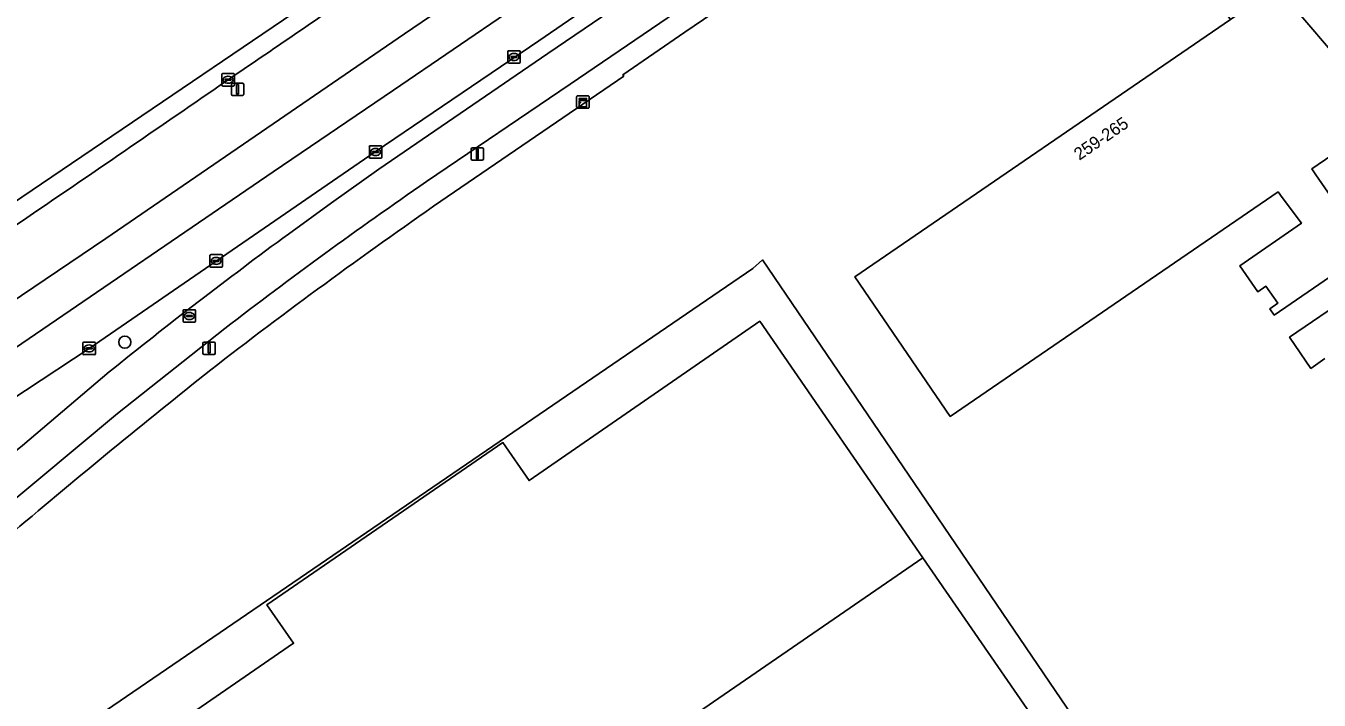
# Model space of a CAD drawing. Extents: x 157692 to 159674, y 381452 to 383291.
# Drawn here: x 157847.1 to 157950.9, y 383097.1 to 383151.3 of the extents above; entities that cross this region are included whole.
import ezdxf

# ---------------------------------------------------------------- set-up
doc = ezdxf.new("R2010")
doc.units = 0
for name, color, linetype in [('IMGEO_Berm_groen', 7, 'Continuous'), ('IMGEO_Boom', 7, 'Continuous'), ('IMGEO_Erf', 7, 'Continuous'), ('IMGEO_Fietspad_open', 7, 'Continuous'), ('IMGEO_Groenvoorziening', 7, 'Continuous'), ('IMGEO_Kast', 7, 'Continuous'), ('IMGEO_Kolk', 7, 'Continuous'), ('IMGEO_Lichtmast', 7, 'Continuous'), ('IMGEO_OVBaan_gesloten', 7, 'Continuous'), ('IMGEO_Pand', 7, 'Continuous'), ('IMGEO_Pand_nummerreeks', 7, 'Continuous'), ('IMGEO_Rijbaan_regionaal_gesloten', 7, 'Continuous'), ('IMGEO_Rioolput', 7, 'Continuous'), ('IMGEO_Voetpad_open', 7, 'Continuous')]:
    doc.layers.add(name, color=color, linetype=linetype)

msp = doc.modelspace()

# ---------------------------------------------------------------- linework, layer by layer
at = {"layer": 'IMGEO_Berm_groen'}
for points in [[(157868.15, 383134.57), (157871.62, 383137.08), (157875.4, 383139.77), (157888.98, 383149.07), (157918.48, 383169.14), (157918.3, 383169.45), (157919.77, 383170.48), (157919.61, 383170.7), (157919.57, 383170.64), (157918.28, 383169.71), (157917.85, 383170.33), (157909.92, 383164.92), (157899.14, 383157.59), (157888.24, 383150.08), (157875.12, 383141.18), (157852.16, 383125.39), (157836.71, 383115.21), (157819.06, 383104.78), (157816.54, 383103.52)], [(157846.64, 383135.53), (157840.75, 383131.65), (157837.14, 383129.22), (157839.94, 383125.05), (157853.5, 383134.21), (157877.48, 383150.65), (157892.32, 383160.77)]]:
    msp.add_lwpolyline(points, dxfattribs=at)
for centre, radius, start, end in [((156671.89, 384899.5), 2119.17, 304.20893, 304.59373), ((155854.1, 386058.91), 3537.85, 304.27782, 304.60523), ((158102.83, 382814.77), 396.67, 126.2726, 128.8942), ((157238.33, 383843.86), 947.46, 309.14916, 310.50896)]:
    msp.add_arc(centre, radius, start, end, dxfattribs=at)
at = {"layer": 'IMGEO_Boom'}
msp.add_circle((157855.02, 383125.89), 0.489, dxfattribs=at)
at = {"layer": 'IMGEO_Erf'}
for points in [[(157952.22, 383131.46), (157947.27, 383128.06), (157946.92, 383128.57), (157947.57, 383129.03), (157946.61, 383130.38), (157945.96, 383129.93), (157944.52, 383132.03), (157949.46, 383135.44), (157947.92, 383137.5), (157947.58, 383137.95), (157921.27, 383119.93), (157913.6, 383131.13), (157943.76, 383151.79), (157931.74, 383168.54), (157929.67, 383167.11), (157925.33, 383164.14), (157924.58, 383163.18), (157924.03, 383163.39), (157922.35, 383166.02), (157899.96, 383150.79), (157894.98, 383147.35), (157895.07, 383147.25), (157880.39, 383137.2)], [(157953.51, 383142.01), (157950.28, 383139.8), (157950.6, 383139.33), (157952.05, 383137.23)], [(157847.12, 383091.95), (157905.42, 383131.8), (157906.2, 383132.5), (157934.86, 383090.31)], [(157951.33, 383124.58), (157950.22, 383123.78), (157948.51, 383126.28), (157953.44, 383129.67)]]:
    msp.add_lwpolyline(points, dxfattribs=at)
for centre, radius, start, end in [((158126.67, 382781.65), 432.52, 124.7085, 127.7437), ((158254.33, 382629.54), 630.99, 128.45578, 130.31196)]:
    msp.add_arc(centre, radius, start, end, dxfattribs=at)
at = {"layer": 'IMGEO_Fietspad_open'}
for points in [[(157879.23, 383138.78), (157890.77, 383146.6), (157922.06, 383167.93), (157925.09, 383169.99), (157926.25, 383170.78), (157924.55, 383173.25), (157919.99, 383170.16), (157919.77, 383170.48), (157918.3, 383169.45), (157918.48, 383169.14), (157888.98, 383149.07), (157875.4, 383139.77), (157871.62, 383137.08), (157868.15, 383134.57)], [(157832.09, 383101.62), (157835.15, 383104.08), (157854.44, 383120.15), (157863.05, 383126.99)]]:
    msp.add_lwpolyline(points, dxfattribs=at)
for centre, radius, start, end in [((158092.17, 382829.67), 375.36, 124.5627, 127.6192), ((158102.83, 382814.77), 396.67, 126.2726, 128.8942), ((157238.33, 383843.86), 947.46, 309.14916, 310.50896)]:
    msp.add_arc(centre, radius, start, end, dxfattribs=at)
at = {"layer": 'IMGEO_Groenvoorziening'}
msp.add_lwpolyline([(157953.46, 383158.45), (157949.73, 383162.74), (157940.4, 383173.9), (157938.58, 383176.04), (157939.24, 383176.75), (157939.04, 383177), (157937.64, 383178.62), (157935.9, 383181.08), (157935.48, 383181.67), (157935.31, 383181.57), (157934.9, 383182.05), (157932.27, 383185.1), (157930.58, 383187.06), (157929.91, 383187.83), (157929.46, 383188.35), (157924.87, 383185.25), (157925.35, 383184.72), (157926.03, 383183.95), (157927.75, 383182.04), (157930.45, 383179.02), (157930.79, 383178.65), (157947.19, 383154.74), (157956.71, 383143.58)], dxfattribs=at)
at = {"layer": 'IMGEO_Kast'}
for p, q in [((157891.28, 383144.75), (157891.28, 383145.59)), ((157891.28, 383145.59), (157891.28, 383144.75)), ((157891.36, 383145.67), (157892.2, 383145.67)), ((157892.2, 383145.67), (157891.36, 383145.67)), ((157892.28, 383145.6), (157892.28, 383144.76)), ((157892.28, 383144.76), (157892.28, 383145.6)), ((157892.21, 383144.67), (157891.37, 383144.67)), ((157891.37, 383144.67), (157892.21, 383144.67))]:
    msp.add_line(p, q, dxfattribs=at)
for points in [[(157891.48, 383145.46), (157892.08, 383145.46), (157892.08, 383145.38), (157891.48, 383145.38), (157891.48, 383145.46)], [(157891.48, 383145.29), (157892.08, 383145.29), (157892.08, 383144.8), (157891.48, 383144.8), (157891.48, 383145.29)]]:
    msp.add_lwpolyline(points, dxfattribs=at)
msp.add_circle((157891.56, 383145.13), 0.0377, dxfattribs=at)
for centre, start, end in [((157891.36, 383145.59), 92.4484, 184.2845), ((157891.36, 383145.59), 92.4484, 184.2845), ((157892.21, 383145.59), 2.4484, 94.2845), ((157892.21, 383145.59), 2.4484, 94.2845), ((157891.36, 383144.75), 182.4484, 274.2845), ((157891.36, 383144.75), 182.4484, 274.2845), ((157892.21, 383144.75), 272.4484, 4.2845), ((157892.21, 383144.75), 272.4484, 4.2845)]:
    msp.add_arc(centre, 0.0779, start, end, dxfattribs=at)
at = {"layer": 'IMGEO_Kolk'}
for p, q in [((157885.83, 383149.29), (157886.68, 383149.29)), ((157885.75, 383148.37), (157885.75, 383149.22)), ((157886.68, 383148.29), (157885.83, 383148.29)), ((157886.01, 383148.79), (157886.01, 383148.8)), ((157886.05, 383148.84), (157886.45, 383148.84)), ((157886.45, 383148.75), (157886.05, 383148.75)), ((157886.24, 383149.07), (157886.27, 383149.07)), ((157886.26, 383148.51), (157886.24, 383148.51)), ((157886.5, 383148.8), (157886.5, 383148.79)), ((157886.75, 383149.22), (157886.75, 383148.37)), ((157862.81, 383146.54), (157862.81, 383147.39)), ((157862.88, 383147.47), (157863.74, 383147.47)), ((157863.3, 383147.24), (157863.32, 383147.24)), ((157863.81, 383147.39), (157863.81, 383146.54)), ((157863.74, 383146.46), (157862.88, 383146.46)), ((157863.07, 383146.96), (157863.07, 383146.97)), ((157863.11, 383147.01), (157863.51, 383147.01)), ((157863.5, 383146.92), (157863.11, 383146.92)), ((157863.32, 383146.69), (157863.29, 383146.69)), ((157863.55, 383146.97), (157863.55, 383146.96)), ((157874.65, 383140.73), (157874.65, 383141.59)), ((157874.72, 383141.66), (157875.58, 383141.66)), ((157874.91, 383141.15), (157874.91, 383141.17)), ((157874.95, 383141.2), (157875.35, 383141.2)), ((157875.34, 383141.12), (157874.95, 383141.12)), ((157875.14, 383141.44), (157875.16, 383141.44)), ((157875.39, 383141.17), (157875.39, 383141.15)), ((157875.65, 383141.59), (157875.65, 383140.73)), ((157875.58, 383140.66), (157874.72, 383140.66)), ((157875.16, 383140.88), (157875.13, 383140.88)), ((157861.85, 383131.99), (157861.85, 383132.85)), ((157861.93, 383132.92), (157862.78, 383132.92)), ((157862.34, 383132.7), (157862.36, 383132.7)), ((157862.85, 383132.85), (157862.85, 383131.99)), ((157862.78, 383131.92), (157861.93, 383131.92)), ((157862.11, 383132.41), (157862.11, 383132.43)), ((157862.15, 383132.46), (157862.55, 383132.46)), ((157862.55, 383132.38), (157862.15, 383132.38)), ((157862.36, 383132.14), (157862.34, 383132.14)), ((157862.59, 383132.43), (157862.59, 383132.41)), ((157851.66, 383124.96), (157851.66, 383125.82)), ((157851.73, 383125.89), (157852.59, 383125.89)), ((157851.96, 383125.43), (157852.36, 383125.43)), ((157852.15, 383125.67), (157852.17, 383125.67)), ((157852.66, 383125.82), (157852.66, 383124.96)), ((157852.59, 383124.89), (157851.73, 383124.89)), ((157851.92, 383125.38), (157851.92, 383125.4)), ((157852.36, 383125.35), (157851.96, 383125.35)), ((157852.17, 383125.11), (157852.14, 383125.11)), ((157852.4, 383125.4), (157852.4, 383125.38))]:
    msp.add_line(p, q, dxfattribs=at)
for points in [[(157885.83, 383149.29), (157886.68, 383149.29)], [(157885.75, 383148.37), (157885.75, 383149.22)], [(157886.68, 383148.29), (157885.83, 383148.29)], [(157886.75, 383149.22), (157886.75, 383148.37)], [(157862.81, 383146.54), (157862.81, 383147.39)], [(157862.88, 383147.47), (157863.74, 383147.47)], [(157863.81, 383147.39), (157863.81, 383146.54)], [(157863.74, 383146.46), (157862.88, 383146.46)], [(157874.65, 383140.73), (157874.65, 383141.59)], [(157874.72, 383141.66), (157875.58, 383141.66)], [(157875.65, 383141.59), (157875.65, 383140.73)], [(157875.58, 383140.66), (157874.72, 383140.66)], [(157861.85, 383131.99), (157861.85, 383132.85)], [(157861.93, 383132.92), (157862.78, 383132.92)], [(157862.85, 383132.85), (157862.85, 383131.99)], [(157862.78, 383131.92), (157861.93, 383131.92)], [(157851.66, 383124.96), (157851.66, 383125.82)], [(157851.73, 383125.89), (157852.59, 383125.89)], [(157852.66, 383125.82), (157852.66, 383124.96)], [(157852.59, 383124.89), (157851.73, 383124.89)]]:
    msp.add_lwpolyline(points, dxfattribs=at)
for centre, radius, start, end in [((157885.83, 383149.22), 0.0765, 91.552, 178.448), ((157885.83, 383149.22), 0.0765, 91.552, 178.448), ((157886.68, 383149.22), 0.0765, 1.552, 88.448), ((157886.68, 383149.22), 0.0765, 1.552, 88.448), ((157885.83, 383148.37), 0.0765, 181.552, 268.448), ((157885.83, 383148.37), 0.0765, 181.552, 268.448), ((157886.05, 383148.8), 0.0403, 85.8775, 175.7526), ((157886.05, 383148.79), 0.0366, 178.938, 274.7102), ((157886.46, 383148.8), 0.0386, 1.7309, 96.639), ((157886.45, 383148.79), 0.043, 264.8664, 352.4533), ((157886.68, 383148.37), 0.0765, 271.552, 358.448), ((157886.68, 383148.37), 0.0765, 271.552, 358.448), ((157862.88, 383147.39), 0.0765, 91.552, 178.448), ((157862.88, 383147.39), 0.0765, 91.552, 178.448), ((157863.73, 383147.39), 0.0765, 1.552, 88.448), ((157863.73, 383147.39), 0.0765, 1.552, 88.448), ((157862.88, 383146.54), 0.0765, 181.552, 268.448), ((157862.88, 383146.54), 0.0765, 181.552, 268.448), ((157863.11, 383146.97), 0.0403, 85.8775, 175.7526), ((157863.1, 383146.96), 0.0366, 178.938, 274.7102), ((157863.51, 383146.96), 0.043, 264.8664, 352.4533), ((157863.51, 383146.97), 0.0386, 1.7309, 96.639), ((157863.73, 383146.54), 0.0765, 271.552, 358.448), ((157863.73, 383146.54), 0.0765, 271.552, 358.448), ((157874.72, 383141.58), 0.0765, 91.552, 178.448), ((157874.72, 383141.58), 0.0765, 91.552, 178.448), ((157874.95, 383141.16), 0.0403, 85.8775, 175.7526), ((157874.94, 383141.15), 0.0366, 178.938, 274.7102), ((157875.35, 383141.16), 0.043, 264.8664, 352.4533), ((157875.35, 383141.16), 0.0386, 1.7309, 96.639), ((157875.57, 383141.58), 0.0765, 1.552, 88.448), ((157875.57, 383141.58), 0.0765, 1.552, 88.448), ((157874.72, 383140.74), 0.0765, 181.552, 268.448), ((157874.72, 383140.74), 0.0765, 181.552, 268.448), ((157875.57, 383140.74), 0.0765, 271.552, 358.448), ((157875.57, 383140.74), 0.0765, 271.552, 358.448), ((157861.93, 383132.84), 0.0765, 91.552, 178.448), ((157861.93, 383132.84), 0.0765, 91.552, 178.448), ((157862.78, 383132.84), 0.0765, 1.552, 88.448), ((157862.78, 383132.84), 0.0765, 1.552, 88.448), ((157861.93, 383131.99), 0.0765, 181.552, 268.448), ((157861.93, 383131.99), 0.0765, 181.552, 268.448), ((157862.15, 383132.42), 0.0403, 85.8775, 175.7526), ((157862.15, 383132.41), 0.0366, 178.938, 274.7102), ((157862.56, 383132.42), 0.0386, 1.7309, 96.639), ((157862.55, 383132.42), 0.043, 264.8664, 352.4533), ((157862.78, 383131.99), 0.0765, 271.552, 358.448), ((157862.78, 383131.99), 0.0765, 271.552, 358.448), ((157851.74, 383125.81), 0.0765, 91.552, 178.448), ((157851.74, 383125.81), 0.0765, 91.552, 178.448), ((157851.96, 383125.39), 0.0403, 85.8775, 175.7526), ((157852.36, 383125.39), 0.0386, 1.7309, 96.639), ((157852.58, 383125.81), 0.0765, 1.552, 88.448), ((157852.58, 383125.81), 0.0765, 1.552, 88.448), ((157851.74, 383124.96), 0.0765, 181.552, 268.448), ((157851.74, 383124.96), 0.0765, 181.552, 268.448), ((157851.95, 383125.38), 0.0366, 178.938, 274.7102), ((157852.36, 383125.39), 0.043, 264.8664, 352.4533), ((157852.58, 383124.96), 0.0765, 271.552, 358.448), ((157852.58, 383124.96), 0.0765, 271.552, 358.448)]:
    msp.add_arc(centre, radius, start, end, dxfattribs=at)
for centre, major_axis, ratio, start_param, end_param in [((157886.24, 383148.79), (-0.387, 0.002), 0.722429, 4.712389, 7.853982), ((157886.26, 383148.79), (-0.39, 0.002), 0.717154, 1.570796, 4.712389), ((157863.3, 383146.96), (-0.387, 0.002), 0.722429, 4.712389, 7.853982), ((157863.32, 383146.96), (-0.39, 0.002), 0.717154, 1.570796, 4.712389), ((157875.14, 383141.16), (-0.387, 0.002), 0.722429, 4.712389, 7.853982), ((157875.16, 383141.16), (-0.39, 0.002), 0.717154, 1.570796, 4.712389), ((157862.34, 383132.42), (-0.387, 0.002), 0.722429, 4.712389, 7.853982), ((157862.36, 383132.42), (-0.39, 0.002), 0.717154, 1.570796, 4.712389), ((157852.15, 383125.39), (-0.387, 0.002), 0.722429, 4.712389, 7.853982), ((157852.17, 383125.39), (-0.39, 0.002), 0.717154, 1.570796, 4.712389)]:
    msp.add_ellipse(centre, major_axis=major_axis, ratio=ratio, start_param=start_param, end_param=end_param, dxfattribs=at)
at = {"layer": 'IMGEO_Lichtmast'}
for p, q in [((157863.57, 383145.79), (157863.57, 383146.59)), ((157863.57, 383146.59), (157863.57, 383145.79)), ((157863.67, 383146.69), (157864.46, 383146.69)), ((157864.46, 383146.69), (157863.67, 383146.69)), ((157864.56, 383146.59), (157864.56, 383145.79)), ((157864.56, 383145.79), (157864.56, 383146.59)), ((157864.46, 383145.69), (157863.67, 383145.69)), ((157863.67, 383145.69), (157864.46, 383145.69)), ((157882.82, 383140.6), (157882.82, 383141.4)), ((157882.82, 383141.4), (157882.82, 383140.6)), ((157882.92, 383141.5), (157883.7, 383141.5)), ((157883.7, 383141.5), (157882.92, 383141.5)), ((157883.8, 383141.4), (157883.8, 383140.6)), ((157883.8, 383140.6), (157883.8, 383141.4)), ((157883.7, 383140.5), (157882.92, 383140.5)), ((157882.92, 383140.5), (157883.7, 383140.5)), ((157861.29, 383125.01), (157861.29, 383125.8)), ((157861.29, 383125.8), (157861.29, 383125.01)), ((157861.39, 383125.9), (157862.18, 383125.9)), ((157862.18, 383125.9), (157861.39, 383125.9)), ((157862.28, 383125.8), (157862.28, 383125.01)), ((157862.28, 383125.01), (157862.28, 383125.8)), ((157862.18, 383124.91), (157861.39, 383124.91)), ((157861.39, 383124.91), (157862.18, 383124.91))]:
    msp.add_line(p, q, dxfattribs=at)
for points in [[(157863.99, 383146.57), (157864.14, 383146.57), (157864.14, 383145.82), (157863.99, 383145.82), (157863.99, 383146.57)], [(157883.24, 383141.38), (157883.39, 383141.38), (157883.39, 383140.63), (157883.24, 383140.63), (157883.24, 383141.38)], [(157861.71, 383125.78), (157861.86, 383125.78), (157861.86, 383125.03), (157861.71, 383125.03), (157861.71, 383125.78)]]:
    msp.add_lwpolyline(points, dxfattribs=at)
for centre, start, end in [((157863.67, 383146.59), 90, 180), ((157863.67, 383146.59), 90, 180), ((157864.46, 383146.59), 0, 90), ((157864.46, 383146.59), 360, 90), ((157863.67, 383145.79), 180, 270), ((157863.67, 383145.79), 180, 270), ((157864.46, 383145.79), 270, 0), ((157864.46, 383145.79), 270, 0), ((157882.92, 383141.4), 90, 180), ((157882.92, 383141.4), 90, 180), ((157883.7, 383141.4), 0, 90), ((157883.7, 383141.4), 360, 90), ((157882.92, 383140.6), 180, 270), ((157882.92, 383140.6), 180, 270), ((157883.7, 383140.6), 270, 0), ((157883.7, 383140.6), 270, 0), ((157861.39, 383125.8), 90, 180), ((157861.39, 383125.8), 90, 180), ((157862.18, 383125.8), 0, 90), ((157862.18, 383125.8), 360, 90), ((157861.39, 383125.01), 180, 270), ((157861.39, 383125.01), 180, 270), ((157862.18, 383125.01), 270, 0), ((157862.18, 383125.01), 270, 0)]:
    msp.add_arc(centre, 0.1, start, end, dxfattribs=at)
at = {"layer": 'IMGEO_OVBaan_gesloten'}
msp.add_lwpolyline([(157920.4, 383181.35), (157921.08, 383181.81), (157922.95, 383183.08), (157922.94, 383183.09), (157922.48, 383183.63), (157921.08, 383182.68), (157886.26, 383164.35), (157837.84, 383131.51), (157801.18, 383109.14)], dxfattribs=at)
for centre, radius, start, end in [((156671.89, 384899.5), 2119.17, 304.20893, 304.59373), ((155854.1, 386058.91), 3537.85, 304.27782, 304.60523)]:
    msp.add_arc(centre, radius, start, end, dxfattribs=at)
at = {"layer": 'IMGEO_Pand'}
for points in [[(157956.71, 383143.58), (157947.19, 383154.74), (157945.55, 383153.61), (157945.62, 383153.5), (157945.83, 383153.21), (157943.76, 383151.79), (157913.6, 383131.13), (157921.27, 383119.93), (157947.58, 383137.95), (157947.92, 383137.5), (157949.46, 383135.44), (157944.52, 383132.03), (157945.96, 383129.93), (157946.61, 383130.38), (157947.57, 383129.03), (157946.92, 383128.57), (157947.27, 383128.06), (157952.22, 383131.46)], [(157952.05, 383137.23), (157950.6, 383139.33), (157950.28, 383139.8), (157953.51, 383142.01)], [(157953.44, 383129.67), (157948.51, 383126.28), (157950.22, 383123.78), (157951.33, 383124.58)], [(157900.22, 383095.59), (157919.08, 383108.56), (157905.98, 383127.57), (157887.46, 383114.78), (157885.36, 383117.83), (157866.43, 383104.81), (157868.56, 383101.72), (157850.29, 383089.11)]]:
    msp.add_lwpolyline(points, dxfattribs=at)
msp.add_lwpolyline([(157919.08, 383108.56), (157900.22, 383095.59), (157911.89, 383078.62), (157913, 383077), (157914.8, 383078.24), (157922.19, 383083.32), (157926.54, 383086.31), (157931.88, 383089.99)], close=True, dxfattribs=at)
at = {"layer": 'IMGEO_Rijbaan_regionaal_gesloten'}
for points in [[(157925.76, 383179.85), (157925.3, 383180.38), (157923.64, 383182.29), (157919.48, 383179.44), (157914.76, 383176.21), (157914.59, 383176.09), (157900.61, 383166.45), (157900.57, 383166.42), (157892.37, 383160.8), (157892.32, 383160.77), (157877.48, 383150.65), (157853.5, 383134.21), (157839.94, 383125.05), (157839.39, 383124.67)], [(157811.76, 383108.25), (157804.35, 383104.37), (157807.06, 383101.96), (157825.55, 383112.28), (157834.64, 383117.87), (157846.24, 383125.44), (157866.94, 383139.56), (157876.58, 383146.13), (157890.96, 383155.94), (157904.65, 383165.28), (157916.6, 383173.43), (157925.76, 383179.85)], [(157852.16, 383125.39), (157875.12, 383141.18), (157888.24, 383150.08), (157899.14, 383157.59), (157909.92, 383164.92), (157917.85, 383170.33), (157920.9, 383172.43), (157925.57, 383175.63), (157927.62, 383177.03), (157927.99, 383177.29), (157927.96, 383177.32), (157925.76, 383179.85), (157916.6, 383173.43), (157904.65, 383165.28), (157890.96, 383155.94), (157876.58, 383146.13), (157866.94, 383139.56), (157846.24, 383125.44), (157834.64, 383117.87), (157825.55, 383112.28), (157807.06, 383101.96), (157810.85, 383098.58), (157811.92, 383099.75)], [(157816.54, 383103.52), (157819.06, 383104.78), (157836.71, 383115.21), (157852.16, 383125.39)]]:
    msp.add_lwpolyline(points, dxfattribs=at)
at = {"layer": 'IMGEO_Rioolput'}
for p, q in [((157859.7, 383127.57), (157859.7, 383128.42)), ((157859.77, 383128.49), (157860.63, 383128.49)), ((157860.63, 383127.49), (157859.77, 383127.49)), ((157859.96, 383127.99), (157859.96, 383128)), ((157860, 383128.04), (157860.4, 383128.04)), ((157860.4, 383127.95), (157860, 383127.95)), ((157860.19, 383128.27), (157860.21, 383128.27)), ((157860.21, 383127.71), (157860.19, 383127.71)), ((157860.44, 383128), (157860.44, 383127.99)), ((157860.7, 383128.42), (157860.7, 383127.57))]:
    msp.add_line(p, q, dxfattribs=at)
for points in [[(157859.7, 383127.57), (157859.7, 383128.42)], [(157859.77, 383128.49), (157860.63, 383128.49)], [(157860.63, 383127.49), (157859.77, 383127.49)], [(157860.7, 383128.42), (157860.7, 383127.57)]]:
    msp.add_lwpolyline(points, dxfattribs=at)
for centre, radius, start, end in [((157859.78, 383128.42), 0.0765, 91.552, 178.448), ((157859.78, 383128.42), 0.0765, 91.552, 178.448), ((157859.78, 383127.57), 0.0765, 181.552, 268.448), ((157859.78, 383127.57), 0.0765, 181.552, 268.448), ((157860, 383128), 0.0403, 85.8775, 175.7526), ((157860, 383127.99), 0.0366, 178.938, 274.7102), ((157860.4, 383128), 0.0386, 1.7309, 96.639), ((157860.4, 383127.99), 0.043, 264.8664, 352.4533), ((157860.62, 383128.42), 0.0765, 1.552, 88.448), ((157860.62, 383128.42), 0.0765, 1.552, 88.448), ((157860.62, 383127.57), 0.0765, 271.552, 358.448), ((157860.62, 383127.57), 0.0765, 271.552, 358.448)]:
    msp.add_arc(centre, radius, start, end, dxfattribs=at)
for centre, major_axis, ratio, start_param, end_param in [((157860.19, 383127.99), (-0.387, 0.002), 0.722429, 4.712389, 7.853982), ((157860.21, 383127.99), (-0.39, 0.002), 0.717154, 1.570796, 4.712389)]:
    msp.add_ellipse(centre, major_axis=major_axis, ratio=ratio, start_param=start_param, end_param=end_param, dxfattribs=at)
at = {"layer": 'IMGEO_Voetpad_open'}
for points in [[(157899.96, 383150.79), (157922.35, 383166.02), (157924.03, 383163.39), (157924.87, 383164.58), (157927.46, 383166.38), (157925.09, 383169.99), (157922.06, 383167.93), (157890.77, 383146.6), (157879.23, 383138.78)], [(157880.39, 383137.2), (157895.07, 383147.25), (157894.98, 383147.35), (157899.96, 383150.79)], [(157934.86, 383090.31), (157906.2, 383132.5), (157905.42, 383131.8), (157847.12, 383091.95)], [(157850.29, 383089.11), (157868.56, 383101.72), (157866.43, 383104.81), (157885.36, 383117.83), (157887.46, 383114.78), (157905.98, 383127.57), (157919.08, 383108.56), (157931.88, 383089.99)], [(157863.05, 383126.99), (157854.44, 383120.15), (157835.15, 383104.08), (157832.09, 383101.62)]]:
    msp.add_lwpolyline(points, dxfattribs=at)
for centre, radius, start, end in [((158092.17, 382829.67), 375.36, 124.5627, 127.6192), ((158126.67, 382781.65), 432.52, 124.7085, 127.7437), ((158254.33, 382629.54), 630.99, 128.45578, 130.31196)]:
    msp.add_arc(centre, radius, start, end, dxfattribs=at)

# ---------------------------------------------------------------- texts
at = {"layer": 'IMGEO_Pand_nummerreeks'}
msp.add_text('259-265', height=1, rotation=34.4118, dxfattribs=at).set_placement((157931.63, 383140.45))

doc.saveas('drawing.dxf')
